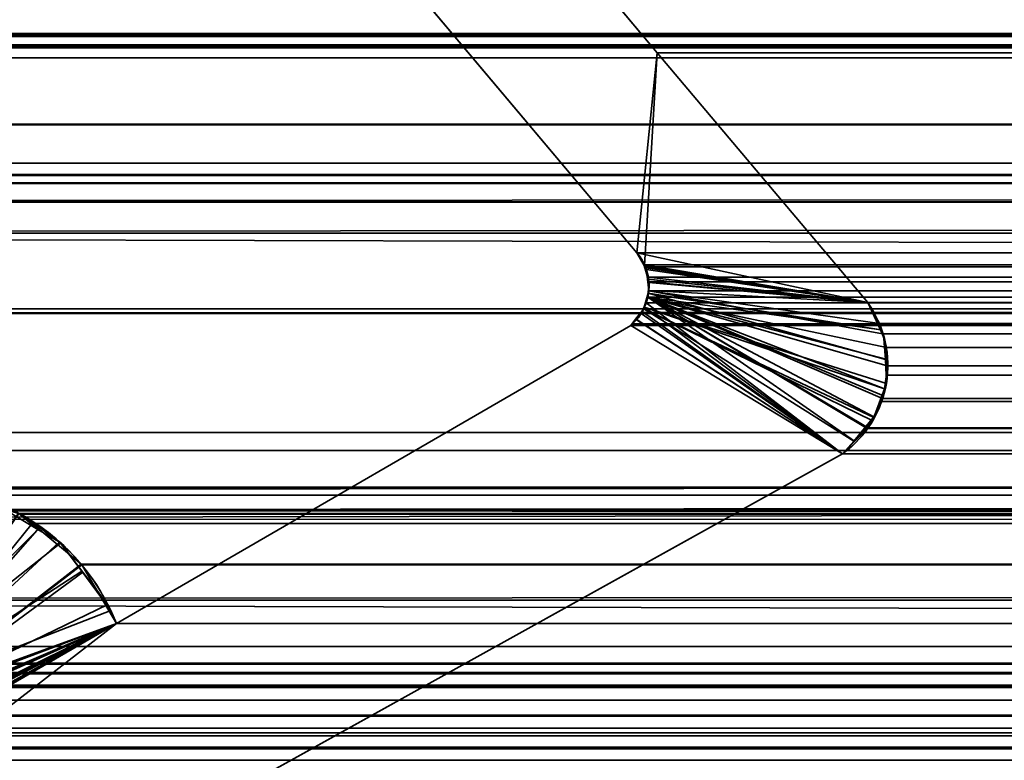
# Model space of a CAD drawing. Header units: millimetres. Extents: x -603 to 3703, y -120 to 249.
# Tile 401 of 656: x 1024.39 to 1028.44, y -1.86 to 1.19. Entities that reach past the tile are written whole.
import ezdxf

# ---------------------------------------------------------------- set-up
doc = ezdxf.new("R2010")
doc.units = ezdxf.units.MM
doc.layers.add('152', color=7, linetype='Continuous', true_color=0xffffff)

# ---------------------------------------------------------------- blocks, each defined once
blk = doc.blocks.new('UG_SURFACE_002')
at = {"layer": '152', "color": 252, "linetype": 'Continuous', "lineweight": 35}
for points in [[(2177.5, -30, 2213.0001), (2177.5, 229.8, 2213.0001), (822.5, 229.8, 2213.0001), (822.5, -30, 2213.0001)], [(972.5, -30, 2063), (972.5, 229.8, 2063), (2027.4999, 229.8, 2063), (2027.4999, -30, 2063)]]:
    blk.add_3dface(points, dxfattribs=at)
blk = doc.blocks.new('UG_SURFACE_085')
at = {"layer": '152', "color": 43, "linetype": 'Continuous', "lineweight": 35}
for points in [[(1016, 0, 2017), (1016, -49, 2017), (1984, -49, 2017), (1984, 0, 2017)], [(1016, 0, 2), (1054.9999, 0, 951.5), (1081, 0, 948)], [(1081, 0, 948), (1107, 0, 951.5), (1984, 0, 2), (1016, 0, 2)], [(1016, 0, 2), (1016, 0, 2017), (1054.9999, 0, 1186.5), (1054.9999, 0, 951.5)], [(1016, 0, 2017), (1081, 0, 1190.0001), (1054.9999, 0, 1186.5)], [(1107, 0, 1186.5), (1081, 0, 1190.0001), (1016, 0, 2017), (1984, 0, 2017)], [(1016, 0, 2), (1984, 0, 2), (1984, -2), (1016, -2)]]:
    blk.add_3dface(points, dxfattribs=at)
blk = doc.blocks.new('UG_SURFACE_147')
at = {"layer": '152', "color": 7, "linetype": 'Continuous', "lineweight": 35}
for points in [[(1026.4628, 1.7131, -7), (1027.015, 1.0529, -7), (1026.931, 0.2303, -7), (1025.9928, 1.345, -7)], [(1027.015, 1.0529, 2006.485), (1026.4628, 1.7131, 2007.0372), (1025.9928, 1.345, 2007.5073), (1026.931, 0.2303, 2006.5689)], [(1026.4628, 1.7131, 2007.0372), (1027.015, 1.0529, 2006.485), (1027.015, 1.0529, -7), (1026.4628, 1.7131, -7)], [(1025.9928, 1.345, -7), (1026.931, 0.2303, -7), (1026.931, 0.2303, 2006.5689), (1025.9928, 1.345, 2007.5073)], [(1027.015, 1.0529, -7), (1027.8808, 0.025, -7), (1026.931, 0.2303, -7)], [(1027.015, 1.0529, 2006.485), (1026.931, 0.2303, 2006.5689), (1026.9616, 0.1785, 2006.5384)], [(1026.9616, 0.1785, 2006.5384), (1026.9678, 0.1679, 2006.5322), (1027.8808, 0.025, 2005.6193), (1027.015, 1.0529, 2006.485)], [(1027.015, 1.0529, 2006.485), (1027.8808, 0.025, 2005.6193), (1027.8808, 0.025, -7), (1027.015, 1.0529, -7)], [(1026.9604, 0.1786, -7), (1026.931, 0.2303, -7), (1027.8808, 0.025, -7)], [(1026.931, 0.2303, -7), (1026.9604, 0.1786, -7), (1026.9616, 0.1785, 2006.5384)], [(1026.9616, 0.1785, 2006.5384), (1026.931, 0.2303, 2006.5689), (1026.931, 0.2303, -7)], [(1027.8808, 0.025, -7), (1026.9699, 0.1617, -7), (1026.9604, 0.1786, -7)], [(1026.9604, 0.1786, -7), (1026.9699, 0.1617, -7), (1026.9778, 0.1211, 2006.5222)], [(1026.9778, 0.1211, 2006.5222), (1026.9678, 0.1679, 2006.5322), (1026.9604, 0.1786, -7)], [(1026.9678, 0.1679, 2006.5322), (1026.9616, 0.1785, 2006.5384), (1026.9604, 0.1786, -7)], [(1027.8808, 0.025, 2005.6193), (1026.9678, 0.1679, 2006.5322), (1026.9778, 0.1211, 2006.5222)], [(1026.9748, 0.1212, -7), (1026.9699, 0.1617, -7), (1027.8808, 0.025, -7)], [(1026.9699, 0.1617, -7), (1026.9748, 0.1212, -7), (1026.9778, 0.1211, 2006.5222)], [(1027.8808, 0.025, -7), (1026.9804, 0.0754, -7), (1026.9748, 0.1212, -7)], [(1026.9806, 0.1078, 2006.5193), (1026.9748, 0.1212, -7), (1026.9804, 0.0754, -7)], [(1026.9806, 0.1078, 2006.5193), (1026.9778, 0.1211, 2006.5222), (1026.9748, 0.1212, -7)], [(1027.9356, -0.087, 2005.5645), (1027.8808, 0.025, 2005.6193), (1026.9806, 0.1078, 2006.5193), (1026.9772, 0.0633, 2006.5227)], [(1026.9804, 0.0754, -7), (1026.9772, 0.0633, 2006.5227), (1026.9806, 0.1078, 2006.5193)], [(1026.9778, 0.1211, 2006.5222), (1026.9806, 0.1078, 2006.5193), (1027.8808, 0.025, 2005.6193)], [(1026.976, 0.0471, 2006.5241), (1026.9606, 0.0075, 2006.5393), (1027.7764, -0.597, 2005.7235), (1027.8267, -0.545, 2005.6732)], [(1026.9613, 0.0065, -7), (1026.9606, 0.0075, 2006.5393), (1026.976, 0.0471, 2006.5241)], [(1026.9613, 0.0065, -7), (1026.9771, 0.0636, -7), (1027.9534, -0.2084, -7), (1027.9572, -0.3076, -7)], [(1026.976, 0.0471, 2006.5241), (1026.9771, 0.0636, -7), (1026.9613, 0.0065, -7)], [(1026.976, 0.0471, 2006.5241), (1026.9772, 0.0633, 2006.5227), (1026.9771, 0.0636, -7)], [(1026.9772, 0.0633, 2006.5227), (1026.976, 0.0471, 2006.5241), (1027.9356, -0.087, 2005.5645)], [(1026.976, 0.0471, 2006.5241), (1027.8267, -0.545, 2005.6732), (1027.8891, -0.4805, 2005.6109), (1027.9056, -0.445, 2005.5945)], [(1026.976, 0.0471, 2006.5241), (1027.9496, -0.3303, 2005.5504), (1027.9634, -0.2303, 2005.5366), (1027.9602, -0.2088, 2005.5399)], [(1027.9056, -0.445, 2005.5945), (1027.9456, -0.3584, 2005.5544), (1026.976, 0.0471, 2006.5241)], [(1026.976, 0.0471, 2006.5241), (1027.9456, -0.3584, 2005.5544), (1027.9496, -0.3303, 2005.5504)], [(1027.9602, -0.2088, 2005.5399), (1027.9449, -0.106, 2005.5552), (1027.9356, -0.087, 2005.5645), (1026.976, 0.0471, 2006.5241)], [(1026.9771, 0.0636, -7), (1026.9804, 0.0754, -7), (1027.8808, 0.025, -7), (1027.9326, -0.0872, -7)], [(1026.9804, 0.0754, -7), (1026.9771, 0.0636, -7), (1026.9772, 0.0633, 2006.5227)], [(1027.9326, -0.0872, -7), (1027.9502, -0.1253, -7), (1027.9534, -0.2084, -7), (1026.9771, 0.0636, -7)], [(1027.8236, -0.5457, -7), (1027.7764, -0.597, -7), (1026.9259, -0.0428, -7), (1026.9595, 0.0001, -7)], [(1026.9595, 0.0001, -7), (1026.9259, -0.0428, -7), (1026.9276, -0.0425, 2006.5725)], [(1026.9595, 0.0001, -7), (1026.9276, -0.0425, 2006.5725), (1026.9531, -0.012, 2006.547)], [(1026.9606, 0.0075, 2006.5393), (1026.9531, -0.012, 2006.547), (1027.7764, -0.597, 2005.7235)], [(1026.9531, -0.012, 2006.547), (1026.9606, 0.0075, 2006.5393), (1026.9613, 0.0065, -7)], [(1026.9531, -0.012, 2006.547), (1026.9613, 0.0065, -7), (1026.9595, 0.0001, -7)], [(1026.9595, 0.0001, -7), (1026.9613, 0.0065, -7), (1027.9491, -0.3298, -7), (1027.9064, -0.4471, -7)], [(1026.9595, 0.0001, -7), (1027.9013, -0.4612, -7), (1027.8236, -0.5457, -7)], [(1027.9064, -0.4471, -7), (1027.9013, -0.4612, -7), (1026.9595, 0.0001, -7)], [(1027.9572, -0.3076, -7), (1027.9491, -0.3298, -7), (1026.9613, 0.0065, -7)], [(1027.8808, 0.025, -7), (1027.8808, 0.025, 2005.6193), (1027.9356, -0.087, 2005.5645)], [(1027.9356, -0.087, 2005.5645), (1027.9326, -0.0872, -7), (1027.8808, 0.025, -7)], [(1027.7764, -0.597, 2005.7235), (1026.9531, -0.012, 2006.547), (1026.9276, -0.0425, 2006.5725)], [(1027.7764, -0.597, -7), (1020.3995, -4.6975, -7), (1024.7903, -1.2961, -7), (1026.9057, -0.0688, -7)], [(1026.9057, -0.0688, 2006.5944), (1024.7903, -1.2961, 2008.7097), (1020.3995, -4.6975, 2013.1006), (1027.7764, -0.597, 2005.7235)], [(1026.9057, -0.0688, -7), (1024.7903, -1.2961, -7), (1024.7903, -1.2961, 2008.7097), (1026.9057, -0.0688, 2006.5944)], [(1026.9276, -0.0425, 2006.5725), (1026.9057, -0.0688, 2006.5944), (1027.7764, -0.597, 2005.7235)], [(1026.9057, -0.0688, -7), (1026.9057, -0.0688, 2006.5944), (1026.9276, -0.0425, 2006.5725)], [(1026.9276, -0.0425, 2006.5725), (1026.9259, -0.0428, -7), (1026.9057, -0.0688, -7)], [(1027.7764, -0.597, -7), (1026.9057, -0.0688, -7), (1026.9259, -0.0428, -7)], [(1027.9326, -0.0872, -7), (1027.9356, -0.087, 2005.5645), (1027.9449, -0.106, 2005.5552)], [(1027.9449, -0.106, 2005.5552), (1027.9502, -0.1253, -7), (1027.9326, -0.0872, -7)], [(1027.9449, -0.106, 2005.5552), (1027.9534, -0.2084, -7), (1027.9502, -0.1253, -7)], [(1027.9449, -0.106, 2005.5552), (1027.9602, -0.2088, 2005.5399), (1027.9534, -0.2084, -7)], [(1027.9634, -0.2303, 2005.5366), (1027.9491, -0.3298, -7), (1027.9572, -0.3076, -7)], [(1027.9634, -0.2303, 2005.5366), (1027.9496, -0.3303, 2005.5504), (1027.9491, -0.3298, -7)], [(1027.9572, -0.3076, -7), (1027.9534, -0.2084, -7), (1027.9602, -0.2088, 2005.5399)], [(1027.9572, -0.3076, -7), (1027.9602, -0.2088, 2005.5399), (1027.9634, -0.2303, 2005.5366)], [(1027.9456, -0.3584, 2005.5544), (1027.9056, -0.445, 2005.5945), (1027.9064, -0.4471, -7)], [(1027.9064, -0.4471, -7), (1027.9491, -0.3298, -7), (1027.9496, -0.3303, 2005.5504)], [(1027.9496, -0.3303, 2005.5504), (1027.9456, -0.3584, 2005.5544), (1027.9064, -0.4471, -7)], [(1027.8236, -0.5457, -7), (1027.9013, -0.4612, -7), (1027.9056, -0.445, 2005.5945)], [(1027.9056, -0.445, 2005.5945), (1027.8891, -0.4805, 2005.6109), (1027.8236, -0.5457, -7)], [(1027.9013, -0.4612, -7), (1027.9064, -0.4471, -7), (1027.9056, -0.445, 2005.5945)], [(1027.8891, -0.4805, 2005.6109), (1027.8267, -0.545, 2005.6732), (1027.8236, -0.5457, -7)], [(1027.7764, -0.597, -7), (1027.8236, -0.5457, -7), (1027.8267, -0.545, 2005.6732)], [(1027.8267, -0.545, 2005.6732), (1027.7764, -0.597, 2005.7235), (1027.7764, -0.597, -7)], [(1027.7764, -0.597, 2005.7235), (1020.3995, -4.6975, 2013.1006), (1020.3995, -4.6975, -7), (1027.7764, -0.597, -7)], [(1024.2901, -0.8036, -7), (1024.467, -0.9082, -7), (1023.8628, -1.508, -7)], [(1024.3874, -0.8407, 2009.1126), (1024.467, -0.9082, -7), (1024.2901, -0.8036, -7)], [(1023.8981, -1.5535, 2009.6018), (1024.4727, -0.9008, 2009.0272), (1024.3874, -0.8407, 2009.1126)], [(1024.3874, -0.8407, 2009.1126), (1024.4727, -0.9008, 2009.0272), (1024.467, -0.9082, -7)], [(1023.865, -1.5112, -7), (1023.8628, -1.508, -7), (1024.467, -0.9082, -7), (1024.5603, -0.9635, -7)], [(1024.5553, -0.9589, 2008.9447), (1024.4727, -0.9008, 2009.0272), (1023.8981, -1.5535, 2009.6018), (1023.9021, -1.5635, 2009.598)], [(1024.5603, -0.9635, -7), (1024.467, -0.9082, -7), (1024.4727, -0.9008, 2009.0272)], [(1024.5603, -0.9635, -7), (1024.4727, -0.9008, 2009.0272), (1024.5553, -0.9589, 2008.9447)], [(1023.9013, -1.5638, -7), (1023.865, -1.5112, -7), (1024.5603, -0.9635, -7), (1024.6469, -1.0803, -7)], [(1023.9021, -1.5635, 2009.598), (1023.9238, -1.6191, 2009.5763), (1024.6516, -1.0837, 2008.8484), (1024.5553, -0.9589, 2008.9447)], [(1024.5553, -0.9589, 2008.9447), (1024.6469, -1.0803, -7), (1024.5603, -0.9635, -7)], [(1024.5553, -0.9589, 2008.9447), (1024.6516, -1.0837, 2008.8484), (1024.6469, -1.0803, -7)], [(1024.6469, -1.0803, -7), (1024.7669, -1.2421, -7), (1023.9093, -1.5754, -7), (1023.9013, -1.5638, -7)], [(1023.9238, -1.6191, 2009.5763), (1024.7545, -1.217, 2008.7454), (1024.6516, -1.0837, 2008.8484)], [(1024.7669, -1.2421, -7), (1024.6469, -1.0803, -7), (1024.6516, -1.0837, 2008.8484)], [(1024.7669, -1.2421, -7), (1024.6516, -1.0837, 2008.8484), (1024.7545, -1.217, 2008.7454)], [(1023.9197, -1.623, -7), (1023.9093, -1.5754, -7), (1024.7669, -1.2421, -7), (1024.7903, -1.2961, -7)], [(1024.7903, -1.2961, 2008.7097), (1024.7545, -1.217, 2008.7454), (1023.9238, -1.6191, 2009.5763), (1023.924, -1.622, 2009.5761)], [(1024.7545, -1.217, 2008.7454), (1024.7903, -1.2961, -7), (1024.7669, -1.2421, -7)], [(1024.7545, -1.217, 2008.7454), (1024.7903, -1.2961, 2008.7097), (1024.7903, -1.2961, -7)], [(1023.8175, -1.8586, -7), (1023.8632, -1.8237, -7), (1024.7903, -1.2961, -7), (1020.3995, -4.6975, -7)], [(1020.3995, -4.6975, 2013.1006), (1024.7903, -1.2961, 2008.7097), (1023.8175, -1.8586, 2009.6824)], [(1023.8683, -1.813, 2009.6316), (1023.8175, -1.8586, 2009.6824), (1024.7903, -1.2961, 2008.7097)], [(1024.7903, -1.2961, -7), (1023.8632, -1.8237, -7), (1023.8684, -1.8157, -7), (1023.9028, -1.763, -7)], [(1024.7903, -1.2961, 2008.7097), (1023.8861, -1.7971, 2009.614), (1023.8683, -1.813, 2009.6316)], [(1023.9043, -1.7635, 2009.5956), (1023.8861, -1.7971, 2009.614), (1024.7903, -1.2961, 2008.7097)], [(1023.9028, -1.763, -7), (1023.9141, -1.7456, -7), (1024.7903, -1.2961, -7)], [(1024.7903, -1.2961, 2008.7097), (1023.9141, -1.7456, 2009.5859), (1023.9043, -1.7635, 2009.5956)], [(1024.7903, -1.2961, -7), (1023.9141, -1.7456, -7), (1023.9258, -1.6816, -7)], [(1024.7903, -1.2961, 2008.7097), (1023.9283, -1.6826, 2009.5718), (1023.9141, -1.7456, 2009.5859)], [(1024.7903, -1.2961, -7), (1023.9289, -1.6645, -7), (1023.9197, -1.623, -7)], [(1023.924, -1.622, 2009.5761), (1023.9282, -1.6821, 2009.5718), (1024.7903, -1.2961, 2008.7097)], [(1023.9258, -1.6816, -7), (1023.9289, -1.6645, -7), (1024.7903, -1.2961, -7)], [(1023.9282, -1.6821, 2009.5718), (1023.9283, -1.6826, 2009.5718), (1024.7903, -1.2961, 2008.7097)]]:
    blk.add_3dface(points, dxfattribs=at)
blk = doc.blocks.new('UG_SURFACE_148')
at = {"layer": '152', "color": 7, "linetype": 'Continuous', "lineweight": 35}
for points in [[(1986.6695, 1.0733, 2020.1695), (1013.325, 2.6459, 2020.175), (1013.2391, 0.3109, 2020.2608)], [(1986.6695, 1.0733, 2020.1695), (1986.675, 2.6459, 2020.175), (1013.325, 2.6459, 2020.175)], [(1017.5786, 1.7573, 2015.9214), (1982.4214, 1.7573, 2015.9214), (1981.7749, 1.0741, 2015.275), (1018.2251, 1.0741, 2015.275)], [(1026.931, 0.2303, 2006.5689), (1025.9928, 1.345, 2007.5073), (1026.4628, 1.7131, 2007.0372), (1027.015, 1.0529, 2006.485)], [(1973.5372, 1.7131, 2007.0372), (1972.985, 1.0529, 2006.485), (1027.015, 1.0529, 2006.485), (1026.4628, 1.7131, 2007.0372)], [(1025.9928, 1.345, 2007.5073), (1026.931, 0.2303, 2006.5689), (1973.069, 0.2303, 2006.5689), (1974.0072, 1.345, 2007.5073)], [(1983.0011, 1.1363, 2016.5012), (1016.9967, 1.1297, 2016.5033), (1017.0606, 1.1255, 2016.4394)], [(1983.0011, 1.1363, 2016.5012), (1983.0031, 1.1361, 2016.5031), (1016.9967, 1.1297, 2016.5033)], [(1016.9967, 1.1297, 2016.5033), (1983.0031, 1.1361, 2016.5031), (1983.0514, 1.1329, 2016.5515)], [(1017.0606, 1.1255, 2016.4394), (1982.9315, 1.1144, 2016.4316), (1983.0011, 1.1363, 2016.5012)], [(1983.0514, 1.1329, 2016.5515), (1984.5084, 0.5991, 2018.0085), (1015.4916, 0.5991, 2018.0085), (1016.9486, 1.1329, 2016.5515)], [(1983.0514, 1.1329, 2016.5515), (1016.9486, 1.1329, 2016.5515), (1016.9967, 1.1297, 2016.5033)], [(1017.0606, 1.1255, 2016.4394), (1017.0691, 1.1208, 2016.4309), (1982.9315, 1.1144, 2016.4316)], [(1982.8825, 1.0991, 2016.3825), (1017.0691, 1.1208, 2016.4309), (1017.1335, 1.0854, 2016.3665)], [(1982.8825, 1.0991, 2016.3825), (1982.9315, 1.1144, 2016.4316), (1017.0691, 1.1208, 2016.4309)], [(1017.1335, 1.0854, 2016.3665), (1982.8674, 1.0844, 2016.3674), (1982.8825, 1.0991, 2016.3825)], [(1013.2391, 0.3109, 2020.2608), (1986.7144, 0.3099, 2020.2143), (1986.6695, 1.0733, 2020.1695)], [(1982.8674, 1.0844, 2016.3674), (1017.1335, 1.0854, 2016.3665), (1017.1434, 1.08, 2016.3567)], [(1017.1434, 1.08, 2016.3567), (1982.8143, 1.0331, 2016.3143), (1982.8674, 1.0844, 2016.3674)], [(1017.1434, 1.08, 2016.3567), (1017.1857, 1.0331, 2016.3143), (1982.8143, 1.0331, 2016.3143)], [(1018.5249, 0.7572, 2014.9751), (1018.2251, 1.0741, 2015.275), (1981.7749, 1.0741, 2015.275)], [(1018.5249, 0.7572, 2014.9751), (1981.7749, 1.0741, 2015.275), (1981.4751, 0.7572, 2014.9751)], [(1982.8143, 1.0331, 2016.3143), (1017.1857, 1.0331, 2016.3143), (1017.8912, 0.4417, 2015.6088)], [(1017.8912, 0.4417, 2015.6088), (1982.1423, 0.3422, 2015.6424), (1982.8143, 1.0331, 2016.3143)], [(1027.015, 1.0529, 2006.485), (1027.8808, 0.025, 2005.6193), (1026.9624, 0.1807, 2006.5374), (1026.931, 0.2303, 2006.5689)], [(1972.985, 1.0529, 2006.485), (1972.1192, 0.025, 2005.6193), (1027.8808, 0.025, 2005.6193), (1027.015, 1.0529, 2006.485)], [(1981.4751, 0.7572, 2014.9751), (1980.0892, -0.0172, 2013.5891), (1019.9108, -0.0172, 2013.5891), (1018.5249, 0.7572, 2014.9751)], [(1015.077, 0.516, 2018.4231), (1984.5084, 0.5991, 2018.0085), (1984.8992, 0.5179, 2018.3992)], [(1015.077, 0.516, 2018.4231), (1015.4916, 0.5991, 2018.0085), (1984.5084, 0.5991, 2018.0085)], [(1014.2697, -0.8721, 2019.2304), (1985.6925, 0.5499, 2019.1925), (1985.6869, -0.4242, 2019.187)], [(1014.2697, -0.8721, 2019.2304), (1014.3075, 0.5499, 2019.1925), (1985.6925, 0.5499, 2019.1925)], [(1014.3124, 0.5521, 2019.1877), (1985.6876, 0.5521, 2019.1877), (1985.6925, 0.5499, 2019.1925), (1014.3075, 0.5499, 2019.1925)], [(1985.6853, 0.5531, 2019.1853), (1014.3124, 0.5521, 2019.1877), (1014.3147, 0.5531, 2019.1853)], [(1985.6853, 0.5531, 2019.1853), (1985.6876, 0.5521, 2019.1877), (1014.3124, 0.5521, 2019.1877)], [(1014.3147, 0.5531, 2019.1853), (1014.3213, 0.5528, 2019.1786), (1985.6787, 0.5528, 2019.1786)], [(1985.6787, 0.5528, 2019.1786), (1985.6853, 0.5531, 2019.1853), (1014.3147, 0.5531, 2019.1853)], [(1014.3213, 0.5528, 2019.1786), (1014.3424, 0.5517, 2019.1576), (1985.6576, 0.5519, 2019.1576)], [(1985.6576, 0.5519, 2019.1576), (1985.6787, 0.5528, 2019.1786), (1014.3213, 0.5528, 2019.1786)], [(1985.604, 0.5495, 2019.104), (1985.6576, 0.5519, 2019.1576), (1014.3424, 0.5517, 2019.1576)], [(1014.3424, 0.5517, 2019.1576), (1014.3961, 0.5491, 2019.1038), (1985.604, 0.5495, 2019.104)], [(1984.9817, 0.5216, 2018.4817), (1985.604, 0.5495, 2019.104), (1014.3961, 0.5491, 2019.1038)], [(1014.3961, 0.5491, 2019.1038), (1015.0189, 0.5188, 2018.481), (1984.9817, 0.5216, 2018.4817)], [(1984.8992, 0.5179, 2018.3992), (1984.9817, 0.5216, 2018.4817), (1015.0189, 0.5188, 2018.481)], [(1984.8992, 0.5179, 2018.3992), (1015.0189, 0.5188, 2018.481), (1015.077, 0.516, 2018.4231)], [(1981.8425, 0.0339, 2015.3425), (1017.8912, 0.4417, 2015.6088), (1019.3079, -0.7461, 2014.1921)], [(1981.8425, 0.0339, 2015.3425), (1982.1423, 0.3422, 2015.6424), (1017.8912, 0.4417, 2015.6088)], [(1986.8573, -2.122, 2020.3571), (1013.2391, 0.3109, 2020.2608), (1013.1508, -2.0882, 2020.3493)], [(1986.8573, -2.122, 2020.3571), (1986.7144, 0.3099, 2020.2143), (1013.2391, 0.3109, 2020.2608)], [(1973.0376, 0.1807, 2006.5374), (1026.931, 0.2303, 2006.5689), (1026.9624, 0.1807, 2006.5374)], [(1973.0376, 0.1807, 2006.5374), (1973.069, 0.2303, 2006.5689), (1026.931, 0.2303, 2006.5689)], [(1026.965, 0.1723, 2006.5351), (1026.9624, 0.1807, 2006.5374), (1027.8808, 0.025, 2005.6193)], [(1026.9624, 0.1807, 2006.5374), (1973.035, 0.1723, 2006.5351), (1973.0376, 0.1807, 2006.5374)], [(1026.9624, 0.1807, 2006.5374), (1026.965, 0.1723, 2006.5351), (1973.035, 0.1723, 2006.5351)], [(1027.8808, 0.025, 2005.6193), (1026.9781, 0.1294, 2006.5219), (1026.965, 0.1723, 2006.5351)], [(1973.0219, 0.1294, 2006.5219), (1026.965, 0.1723, 2006.5351), (1026.9781, 0.1294, 2006.5219)], [(1973.0219, 0.1294, 2006.5219), (1973.035, 0.1723, 2006.5351), (1026.965, 0.1723, 2006.5351)], [(1026.9787, 0.1112, 2006.5212), (1026.9781, 0.1294, 2006.5219), (1027.8808, 0.025, 2005.6193)], [(1026.9781, 0.1294, 2006.5219), (1973.0213, 0.1112, 2006.5212), (1973.0219, 0.1294, 2006.5219)], [(1026.9781, 0.1294, 2006.5219), (1026.9787, 0.1112, 2006.5212), (1973.0213, 0.1112, 2006.5212)], [(1026.9802, 0.0733, 2006.5198), (1026.9787, 0.1112, 2006.5212), (1027.8808, 0.025, 2005.6193), (1027.9288, -0.0611, 2005.5711)], [(1973.0198, 0.0733, 2006.5198), (1026.9787, 0.1112, 2006.5212), (1026.9802, 0.0733, 2006.5198)], [(1973.0198, 0.0733, 2006.5198), (1973.0213, 0.1112, 2006.5212), (1026.9787, 0.1112, 2006.5212)], [(1027.879, -0.4936, 2005.621), (1027.7764, -0.597, 2005.7235), (1026.9696, 0.0245, 2006.5303), (1026.9744, 0.047, 2006.5255)], [(1973.0304, 0.0245, 2006.5303), (1026.9744, 0.047, 2006.5255), (1026.9696, 0.0245, 2006.5303)], [(1026.9744, 0.047, 2006.5255), (1026.9802, 0.0733, 2006.5198), (1027.9411, -0.1038, 2005.559), (1027.9574, -0.1601, 2005.5425)], [(1026.9802, 0.0733, 2006.5198), (1026.9744, 0.047, 2006.5255), (1973.0256, 0.047, 2006.5255)], [(1026.9744, 0.047, 2006.5255), (1027.941, -0.3689, 2005.559), (1027.9381, -0.3818, 2005.5618), (1027.8827, -0.4899, 2005.6174)], [(1027.9574, -0.1601, 2005.5425), (1027.9602, -0.2344, 2005.5399), (1026.9744, 0.047, 2006.5255)], [(1027.8827, -0.4899, 2005.6174), (1027.879, -0.4936, 2005.621), (1026.9744, 0.047, 2006.5255)], [(1027.9602, -0.2344, 2005.5399), (1027.9616, -0.2735, 2005.5385), (1027.941, -0.3689, 2005.559), (1026.9744, 0.047, 2006.5255)], [(1973.0304, 0.0245, 2006.5303), (1973.0256, 0.047, 2006.5255), (1026.9744, 0.047, 2006.5255)], [(1027.9288, -0.0611, 2005.5711), (1027.9411, -0.1038, 2005.559), (1026.9802, 0.0733, 2006.5198)], [(1026.9802, 0.0733, 2006.5198), (1973.0256, 0.047, 2006.5255), (1973.0198, 0.0733, 2006.5198)], [(1981.8425, 0.0339, 2015.3425), (1019.3079, -0.7461, 2014.1921), (1019.6105, -0.83, 2013.8896)], [(1019.6105, -0.83, 2013.8896), (1980.3668, -0.7665, 2013.8669), (1981.8425, 0.0339, 2015.3425)], [(1026.9481, -0.0203, 2006.552), (1026.9507, -0.0149, 2006.5494), (1026.9696, 0.0245, 2006.5303), (1027.7764, -0.597, 2005.7235)], [(1026.9696, 0.0245, 2006.5303), (1026.9507, -0.0149, 2006.5494), (1973.0493, -0.0149, 2006.5494)], [(1026.9696, 0.0245, 2006.5303), (1973.0493, -0.0149, 2006.5494), (1973.0304, 0.0245, 2006.5303)], [(1027.9288, -0.0611, 2005.5711), (1027.8808, 0.025, 2005.6193), (1972.1192, 0.025, 2005.6193)], [(1027.9288, -0.0611, 2005.5711), (1972.1192, 0.025, 2005.6193), (1972.0643, -0.0787, 2005.5642)], [(1019.9108, -0.0172, 2013.5891), (1980.0892, -0.0172, 2013.5891), (1979.208, -0.5094, 2012.7079)], [(1020.792, -0.5094, 2012.7079), (1019.9108, -0.0172, 2013.5891), (1979.208, -0.5094, 2012.7079)], [(1026.9057, -0.0688, 2006.5944), (1026.9113, -0.0624, 2006.5887), (1026.9481, -0.0203, 2006.552), (1027.7764, -0.597, 2005.7235)], [(1026.9481, -0.0203, 2006.552), (1026.9113, -0.0624, 2006.5887), (1973.0887, -0.0624, 2006.5887)], [(1973.0519, -0.0203, 2006.552), (1026.9507, -0.0149, 2006.5494), (1026.9481, -0.0203, 2006.552)], [(1026.9481, -0.0203, 2006.552), (1973.0887, -0.0624, 2006.5887), (1973.0519, -0.0203, 2006.552)], [(1973.0519, -0.0203, 2006.552), (1973.0493, -0.0149, 2006.5494), (1026.9507, -0.0149, 2006.5494)], [(1027.7764, -0.597, 2005.7235), (1020.3995, -4.6975, 2013.1006), (1024.7903, -1.2961, 2008.7097), (1026.9057, -0.0688, 2006.5944)], [(1026.9057, -0.0688, 2006.5944), (1024.7903, -1.2961, 2008.7097), (1975.2097, -1.2961, 2008.7097), (1973.0943, -0.0688, 2006.5944)], [(1026.9057, -0.0688, 2006.5944), (1973.0943, -0.0688, 2006.5944), (1973.0887, -0.0624, 2006.5887), (1026.9113, -0.0624, 2006.5887)], [(1972.0643, -0.0787, 2005.5642), (1027.9411, -0.1038, 2005.559), (1027.9288, -0.0611, 2005.5711)], [(1972.0643, -0.0787, 2005.5642), (1972.059, -0.1034, 2005.559), (1027.9411, -0.1038, 2005.559)], [(1027.9574, -0.1601, 2005.5425), (1027.9411, -0.1038, 2005.559), (1972.059, -0.1034, 2005.559)], [(1027.9574, -0.1601, 2005.5425), (1972.059, -0.1034, 2005.559), (1972.0376, -0.2035, 2005.5375)], [(1972.0376, -0.2035, 2005.5375), (1027.9602, -0.2344, 2005.5399), (1027.9574, -0.1601, 2005.5425)], [(1972.0376, -0.2035, 2005.5375), (1972.0393, -0.2338, 2005.5394), (1027.9602, -0.2344, 2005.5399)], [(1027.9616, -0.2735, 2005.5385), (1027.9602, -0.2344, 2005.5399), (1972.0393, -0.2338, 2005.5394)], [(1027.9616, -0.2735, 2005.5385), (1972.0393, -0.2338, 2005.5394), (1972.0443, -0.3168, 2005.5444)], [(1972.0443, -0.3168, 2005.5444), (1027.941, -0.3689, 2005.559), (1027.9616, -0.2735, 2005.5385)], [(1972.0443, -0.3168, 2005.5444), (1972.0603, -0.3678, 2005.5604), (1027.941, -0.3689, 2005.559)], [(1027.8827, -0.4899, 2005.6174), (1972.0603, -0.3678, 2005.5604), (1972.0751, -0.4152, 2005.5752)], [(1027.8827, -0.4899, 2005.6174), (1027.9381, -0.3818, 2005.5618), (1972.0603, -0.3678, 2005.5604)], [(1027.9381, -0.3818, 2005.5618), (1027.941, -0.3689, 2005.559), (1972.0603, -0.3678, 2005.5604)], [(1985.6869, -0.4242, 2019.187), (1014.1946, -1.1999, 2019.3055), (1014.2697, -0.8721, 2019.2304)], [(1985.6869, -0.4242, 2019.187), (1985.8462, -1.1821, 2019.3462), (1014.1946, -1.1999, 2019.3055)], [(1972.0751, -0.4152, 2005.5752), (1027.879, -0.4936, 2005.621), (1027.8827, -0.4899, 2005.6174)], [(1972.0751, -0.4152, 2005.5752), (1972.1231, -0.4908, 2005.6231), (1027.879, -0.4936, 2005.621)], [(1979.208, -0.5094, 2012.7079), (1978.1899, -0.5839, 2011.6899), (1021.8101, -0.5839, 2011.6899), (1020.792, -0.5094, 2012.7079)], [(1972.1459, -0.5265, 2005.646), (1027.7764, -0.597, 2005.7235), (1027.879, -0.4936, 2005.621)], [(1972.1459, -0.5265, 2005.646), (1972.2236, -0.597, 2005.7235), (1027.7764, -0.597, 2005.7235)], [(1027.879, -0.4936, 2005.621), (1972.1231, -0.4908, 2005.6231), (1972.1459, -0.5265, 2005.646)], [(1972.2236, -0.597, 2005.7235), (1979.6005, -4.6975, 2013.1006), (1020.3995, -4.6975, 2013.1006), (1027.7764, -0.597, 2005.7235)], [(1021.8101, -0.5839, 2011.6899), (1978.1899, -0.5839, 2011.6899), (1976.1124, -0.7357, 2009.6123), (1023.8876, -0.7357, 2009.6123)], [(1979.4418, -1.2682, 2012.9418), (1980.3668, -0.7665, 2013.8669), (1019.6105, -0.83, 2013.8896)], [(1024.0185, -0.7343, 2009.4814), (1023.8876, -0.7357, 2009.6123), (1976.1124, -0.7357, 2009.6123)], [(1024.0185, -0.7343, 2009.4814), (1976.1124, -0.7357, 2009.6123), (1975.8708, -0.7731, 2009.3708)], [(1975.8708, -0.7731, 2009.3708), (1024.1283, -0.7667, 2009.3718), (1024.0185, -0.7343, 2009.4814)], [(1024.1283, -0.7667, 2009.3718), (1975.8708, -0.7731, 2009.3708), (1975.6985, -0.7998, 2009.1984)], [(1975.6985, -0.7998, 2009.1984), (1024.3875, -0.8429, 2009.1126), (1024.1283, -0.7667, 2009.3718)], [(1975.6985, -0.7998, 2009.1984), (1975.6159, -0.8539, 2009.1159), (1024.3875, -0.8429, 2009.1126)], [(1019.6105, -0.83, 2013.8896), (1021.6314, -1.3904, 2011.8687), (1978.3791, -1.3308, 2011.8792)], [(1978.3791, -1.3308, 2011.8792), (1979.4418, -1.2682, 2012.9418), (1019.6105, -0.83, 2013.8896)], [(1024.3875, -0.8429, 2009.1126), (1024.3959, -0.8454, 2009.104), (1024.443, -0.8844, 2009.057), (1023.8994, -1.5558, 2009.6006)], [(1024.3959, -0.8454, 2009.104), (1024.3875, -0.8429, 2009.1126), (1975.6159, -0.8539, 2009.1159)], [(1024.3959, -0.8454, 2009.104), (1975.6159, -0.8539, 2009.1159), (1975.5583, -0.8916, 2009.0582)], [(1975.5583, -0.8916, 2009.0582), (1024.443, -0.8844, 2009.057), (1024.3959, -0.8454, 2009.104)], [(1023.9217, -1.6106, 2009.5782), (1023.8994, -1.5558, 2009.6006), (1024.443, -0.8844, 2009.057), (1024.645, -1.0515, 2008.8551)], [(1024.645, -1.0515, 2008.8551), (1024.443, -0.8844, 2009.057), (1975.5583, -0.8916, 2009.0582)], [(1024.645, -1.0515, 2008.8551), (1975.5583, -0.8916, 2009.0582), (1975.4189, -0.9829, 2008.919)], [(1975.4189, -0.9829, 2008.919), (1024.6468, -1.0545, 2008.8532), (1024.645, -1.0515, 2008.8551)], [(1975.4189, -0.9829, 2008.919), (1975.3581, -1.0629, 2008.8582), (1024.6468, -1.0545, 2008.8532)], [(1024.645, -1.0515, 2008.8551), (1024.6468, -1.0545, 2008.8532), (1023.9217, -1.6106, 2009.5782)], [(1024.6468, -1.0545, 2008.8532), (1024.7903, -1.2961, 2008.7097), (1023.9217, -1.6106, 2009.5782)], [(1024.6468, -1.0545, 2008.8532), (1975.3581, -1.0629, 2008.8582), (1975.2555, -1.1981, 2008.7554)], [(1975.2555, -1.1981, 2008.7554), (1024.7903, -1.2961, 2008.7097), (1024.6468, -1.0545, 2008.8532)], [(1986.3259, -3.4653, 2019.8257), (1013.6755, -3.4656, 2019.8245), (1014.1946, -1.1999, 2019.3055)], [(1014.1946, -1.1999, 2019.3055), (1985.8462, -1.1821, 2019.3462), (1986.3259, -3.4653, 2019.8257)], [(1975.2555, -1.1981, 2008.7554), (1975.2097, -1.2961, 2008.7097), (1024.7903, -1.2961, 2008.7097)], [(1023.8175, -1.8586, 2009.6824), (1024.7903, -1.2961, 2008.7097), (1020.3995, -4.6975, 2013.1006), (1020.287, -4.7307, 2013.2129)], [(1024.7903, -1.2961, 2008.7097), (1023.8175, -1.8586, 2009.6824), (1023.872, -1.8117, 2009.6281)], [(1023.872, -1.8117, 2009.6281), (1023.8804, -1.8045, 2009.6197), (1024.7903, -1.2961, 2008.7097)], [(1024.7903, -1.2961, 2008.7097), (1023.8804, -1.8045, 2009.6197), (1023.9074, -1.7574, 2009.5925)], [(1023.9074, -1.7574, 2009.5925), (1023.9141, -1.7456, 2009.5859), (1024.7903, -1.2961, 2008.7097)], [(1024.7903, -1.2961, 2008.7097), (1023.9141, -1.7456, 2009.5859), (1023.9205, -1.7264, 2009.5794)], [(1023.9205, -1.7264, 2009.5794), (1023.9283, -1.6767, 2009.5718), (1023.9288, -1.6734, 2009.5713), (1024.7903, -1.2961, 2008.7097)], [(1024.7903, -1.2961, 2008.7097), (1023.9288, -1.6734, 2009.5713), (1023.9217, -1.6108, 2009.5782), (1023.9217, -1.6106, 2009.5782)], [(1978.3791, -1.3308, 2011.8792), (1021.6314, -1.3904, 2011.8687), (1022.2456, -1.5607, 2011.2543)], [(1978.3791, -1.3308, 2011.8792), (1022.2456, -1.5607, 2011.2543), (1023.7856, -1.4582, 2009.7144)], [(1023.7856, -1.4582, 2009.7144), (1976.2144, -1.4582, 2009.7144), (1978.3791, -1.3308, 2011.8792)], [(1023.7856, -1.4582, 2009.7144), (1023.7929, -1.4627, 2009.7072), (1976.2069, -1.462, 2009.707)], [(1976.2069, -1.462, 2009.707), (1976.2144, -1.4582, 2009.7144), (1023.7856, -1.4582, 2009.7144)], [(1976.1724, -1.4795, 2009.6724), (1976.2069, -1.462, 2009.707), (1023.7929, -1.4627, 2009.7072)], [(1976.1724, -1.4795, 2009.6724), (1023.7929, -1.4627, 2009.7072), (1023.8483, -1.4972, 2009.6517)], [(1023.8483, -1.4972, 2009.6517), (1976.1524, -1.4982, 2009.6524), (1976.1724, -1.4795, 2009.6724)], [(1976.1159, -1.5323, 2009.6159), (1023.8483, -1.4972, 2009.6517), (1023.8578, -1.5032, 2009.6421)], [(1976.1159, -1.5323, 2009.6159), (1976.1524, -1.4982, 2009.6524), (1023.8483, -1.4972, 2009.6517)], [(1023.8578, -1.5032, 2009.6421), (1976.1066, -1.5495, 2009.6066), (1976.1159, -1.5323, 2009.6159)], [(1023.8578, -1.5032, 2009.6421), (1023.8941, -1.549, 2009.6059), (1976.1066, -1.5495, 2009.6066)], [(1976.0853, -1.5884, 2009.5854), (1023.8941, -1.549, 2009.6059), (1023.8994, -1.5558, 2009.6006)], [(1976.0853, -1.5884, 2009.5854), (1976.1066, -1.5495, 2009.6066), (1023.8941, -1.549, 2009.6059)], [(1023.8994, -1.5558, 2009.6006), (1976.0796, -1.6115, 2009.5797), (1976.0853, -1.5884, 2009.5854)], [(1023.8994, -1.5558, 2009.6006), (1023.9217, -1.6106, 2009.5782), (1976.0796, -1.6115, 2009.5797)], [(1023.9217, -1.6106, 2009.5782), (1023.9217, -1.6108, 2009.5782), (1976.0796, -1.6115, 2009.5797)], [(1976.0729, -1.6382, 2009.573), (1023.9217, -1.6108, 2009.5782), (1023.9288, -1.6734, 2009.5713)], [(1976.0729, -1.6382, 2009.573), (1976.0796, -1.6115, 2009.5797), (1023.9217, -1.6108, 2009.5782)], [(1023.9288, -1.6734, 2009.5713), (1976.0729, -1.6768, 2009.573), (1976.0729, -1.6382, 2009.573)], [(1976.0728, -1.6936, 2009.5727), (1023.9283, -1.6767, 2009.5718), (1023.9205, -1.7264, 2009.5794)], [(1023.9205, -1.7264, 2009.5794), (1976.0859, -1.7456, 2009.5859), (1976.0728, -1.6936, 2009.5727)], [(1023.9288, -1.6734, 2009.5713), (1023.9283, -1.6767, 2009.5718), (1976.0729, -1.6768, 2009.573)], [(1976.0728, -1.6936, 2009.5727), (1976.0729, -1.6768, 2009.573), (1023.9283, -1.6767, 2009.5718)], [(1023.9205, -1.7264, 2009.5794), (1023.9141, -1.7456, 2009.5859), (1976.0859, -1.7456, 2009.5859)], [(1976.123, -1.8086, 2009.6228), (1023.9074, -1.7574, 2009.5925), (1023.8804, -1.8045, 2009.6197)], [(1023.9074, -1.7574, 2009.5925), (1976.0927, -1.7572, 2009.5928), (1976.0859, -1.7456, 2009.5859)], [(1976.0859, -1.7456, 2009.5859), (1023.9141, -1.7456, 2009.5859), (1023.9074, -1.7574, 2009.5925)], [(1976.123, -1.8086, 2009.6228), (1976.0927, -1.7572, 2009.5928), (1023.9074, -1.7574, 2009.5925)], [(1976.1276, -1.8126, 2009.6276), (1023.872, -1.8117, 2009.6281), (1023.8175, -1.8586, 2009.6824)], [(1023.8175, -1.8586, 2009.6824), (1976.1825, -1.8586, 2009.6824), (1976.1276, -1.8126, 2009.6276)], [(1023.8804, -1.8045, 2009.6197), (1023.872, -1.8117, 2009.6281), (1976.1276, -1.8126, 2009.6276)], [(1023.8804, -1.8045, 2009.6197), (1976.1276, -1.8126, 2009.6276), (1976.123, -1.8086, 2009.6228)]]:
    blk.add_3dface(points, dxfattribs=at)
blk = doc.blocks.new('UG_SURFACE_154')
at = {"layer": '152', "color": 252, "linetype": 'Continuous', "lineweight": 35}
for points in [[(1011, -46.92, 2022.5), (1989, -46.92, 2022.5), (1989, 62.92, 2022.5), (1011, 62.92, 2022.5)], [(1012.5, -46.92, 2020.9999), (1012.5, 62.92, 2020.9999), (1987.5, 62.92, 2020.9999), (1987.5, -46.92, 2020.9999)]]:
    blk.add_3dface(points, dxfattribs=at)

msp = doc.modelspace()

# ---------------------------------------------------------------- linework, layer by layer
at = {"layer": '152', "color": 252, "linetype": 'Continuous', "lineweight": -3, "true_color": 0x939598}
for p, q in [((1026.4628, 1.7131, -7), (1027.015, 1.0529, -7)), ((1026.4628, 1.7131, 2007.0372), (1027.015, 1.0529, 2006.485)), ((1026.4628, 1.7131, 2007.0372), (1027.015, 1.0529, 2006.485)), ((1025.9927, 1.345, -7), (1026.9311, 0.2303, -7)), ((1026.9311, 0.2303, 2006.5689), (1025.9927, 1.345, 2007.5073)), ((1026.9311, 0.2303, 2006.5689), (1025.9927, 1.345, 2007.5073)), ((1983.0515, 1.1329, 2016.5515), (1016.9485, 1.1329, 2016.5515)), ((1982.8143, 1.0331, 2016.3143), (1017.1857, 1.0331, 2016.3143)), ((1027.015, 1.0529, 2006.485), (1027.015, 1.0529, -7)), ((1972.985, 1.0529, 2006.485), (1027.015, 1.0529, 2006.485)), ((1027.015, 1.0529, -7), (1027.8808, 0.025, -7)), ((1027.015, 1.0529, 2006.485), (1027.8808, 0.025, 2005.6192)), ((1027.015, 1.0529, 2006.485), (1027.8808, 0.025, 2005.6192)), ((1984.5084, 0.5991, 2018.0084), (1015.4916, 0.5991, 2018.0084)), ((1985.6926, 0.5499, 2019.1926), (1014.3074, 0.5499, 2019.1926)), ((1026.9311, 0.2303, 2006.5689), (1973.0689, 0.2303, 2006.5689)), ((1026.9311, 0.2303, -7), (1026.9311, 0.2303, 2006.5689)), ((1016, 0, 2017), (1984, 0, 2017)), ((1027.8808, 0.025, 2005.6192), (1027.8808, 0.025, -7)), ((1972.1192, 0.025, 2005.6192), (1027.8808, 0.025, 2005.6192)), ((1016, 0, 2), (1984, 0, 2)), ((1024.7902, -1.2961, 2008.7098), (1026.9056, -0.0688, 2006.5944)), ((1024.7902, -1.2961, 2008.7098), (1026.9056, -0.0688, 2006.5944)), ((1026.9056, -0.0688, -7), (1024.7902, -1.2961, -7)), ((1026.9056, -0.0688, 2006.5944), (1973.0944, -0.0688, 2006.5944)), ((1026.9056, -0.0688, -7), (1026.9056, -0.0688, 2006.5944)), ((1027.7764, -0.597, 2005.7236), (1020.3995, -4.6975, 2013.1005)), ((1027.7764, -0.597, -7), (1020.3995, -4.6975, -7)), ((1020.3995, -4.6975, 2013.1005), (1027.7764, -0.597, 2005.7236)), ((1972.2236, -0.597, 2005.7236), (1027.7764, -0.597, 2005.7236)), ((1027.7764, -0.597, 2005.7236), (1027.7764, -0.597, -7)), ((1023.8876, -0.7357, 2009.6124), (1976.1124, -0.7357, 2009.6124)), ((1024.7902, -1.2961, 2008.7098), (1975.2098, -1.2961, 2008.7098)), ((1024.7902, -1.2961, -7), (1024.7902, -1.2961, 2008.7098)), ((1976.2144, -1.4582, 2009.7144), (1023.7856, -1.4582, 2009.7144)), ((1976.0859, -1.7456, 2009.5859), (1023.9141, -1.7456, 2009.5859)), ((1976.1825, -1.8586, 2009.6825), (1023.8175, -1.8586, 2009.6825))]:
    msp.add_line(p, q, dxfattribs=at)
for points in [[(1026.9056, -0.0688, -7), (1026.9952, 0.0066, -7), (1027.0069, 0.1407, -7), (1026.9311, 0.2303, -7)], [(1026.9311, 0.2303, 2006.5689), (1027.0069, 0.1407, 2006.4931), (1026.9952, 0.0066, 2006.5048), (1026.9056, -0.0688, 2006.5944)], [(1027.8808, 0.025, 2005.6192), (1028.0235, -0.1757, 2005.4765), (1027.9768, -0.454, 2005.5232), (1027.7764, -0.597, 2005.7236)], [(1027.7764, -0.597, -7), (1027.9768, -0.454, -7), (1028.0235, -0.1757, -7), (1027.8808, 0.025, -7)], [(1023.8876, -0.7357, -7), (1024.2794, -0.7028, -7), (1024.6462, -0.9308, -7), (1024.7902, -1.2961, -7)], [(1023.8876, -0.7357, 2009.6124), (1024.2794, -0.7028, 2009.2206), (1024.6462, -0.9308, 2008.8538), (1024.7902, -1.2961, 2008.7098)]]:
    msp.add_open_spline(points, degree=3, dxfattribs=at)
for points, knots in [([(1026.9311, 0.2303, 2006.5689), (1026.9431, 0.2161, 2006.5569), (1026.954, 0.1994, 2006.546), (1026.9695, 0.165, 2006.5305), (1026.975, 0.1475, 2006.525), (1026.9812, 0.1112, 2006.5188), (1026.9819, 0.0918, 2006.5181), (1026.9785, 0.0564, 2006.5215), (1026.9749, 0.0398, 2006.5251), (1026.964, 0.0082, 2006.536), (1026.9566, -0.0069, 2006.5434), (1026.9359, -0.0395, 2006.5641), (1026.9213, -0.0557, 2006.5787), (1026.9056, -0.0688, 2006.5944)], [0, 0, 0, 0, 0.184362, 0.184362, 0.339247, 0.339247, 0.495166, 0.495166, 0.636385, 0.636385, 0.785852, 0.785852, 1, 1, 1, 1]), ([(1027.7764, -0.597, 2005.7236), (1027.8152, -0.5693, 2005.6848), (1027.8521, -0.5336, 2005.6479), (1027.9049, -0.4583, 2005.5951), (1027.9242, -0.4217, 2005.5758), (1027.95, -0.348, 2005.55), (1027.9583, -0.311, 2005.5417), (1027.965, -0.236, 2005.535), (1027.9635, -0.197, 2005.5365), (1027.9516, -0.1254, 2005.5484), (1027.9417, -0.0918, 2005.5583), (1027.9156, -0.0297, 2005.5844), (1027.8991, -0.0008, 2005.6009), (1027.8808, 0.025, 2005.6192)], [0, 0, 0, 0, 0.243199, 0.243199, 0.418688, 0.418688, 0.567329, 0.567329, 0.716617, 0.716617, 0.856751, 0.856751, 1, 1, 1, 1]), ([(1024.7902, -1.2961, 2008.7098), (1024.7536, -1.2031, 2008.7464), (1024.7025, -1.1202, 2008.7975), (1024.5715, -0.9637, 2008.9285), (1024.4854, -0.8953, 2009.0146), (1024.2764, -0.7787, 2009.2236), (1024.1468, -0.7424, 2009.3532), (1023.9749, -0.7316, 2009.5251), (1023.9311, -0.7321, 2009.5689), (1023.8876, -0.7357, 2009.6124)], [0, 0, 0, 0, 0.219104, 0.219104, 0.499064, 0.499064, 0.874121, 0.874121, 1, 1, 1, 1])]:
    msp.add_open_spline(points, degree=3, knots=knots, dxfattribs=at)

# ---------------------------------------------------------------- block references
for name in ['UG_SURFACE_002', 'UG_SURFACE_154', 'UG_SURFACE_085', 'UG_SURFACE_147', 'UG_SURFACE_148']:
    msp.add_blockref(name, (0, 0), dxfattribs=at)

doc.saveas('drawing.dxf')
